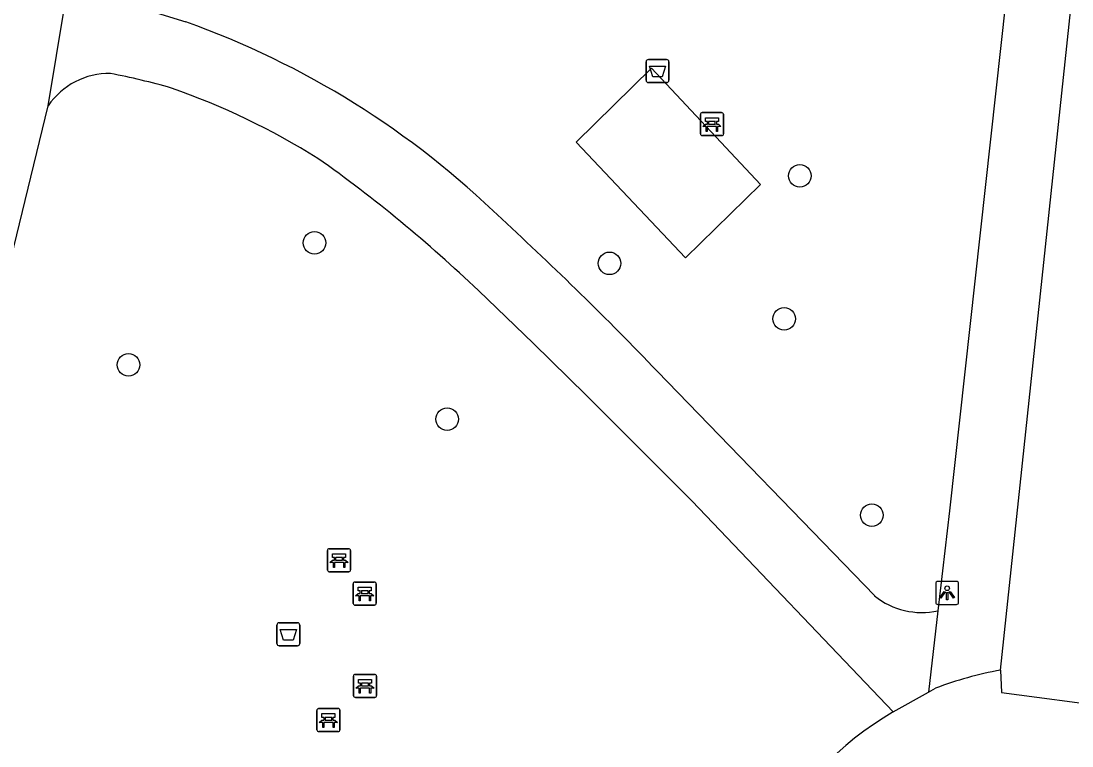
# Model space of a CAD drawing. Extents: x 162026 to 163499, y 387297 to 388169.
# Drawn here: x 162585.7 to 162631.29, y 387969.41 to 388000.85 of the extents above; entities that cross this region are included whole.
import ezdxf

# ---------------------------------------------------------------- set-up
doc = ezdxf.new("R2010")
doc.units = 0
for name, color, linetype in [('IMGEO_Afvalbak', 7, 'Continuous'), ('IMGEO_Bank', 7, 'Continuous'), ('IMGEO_Boom', 7, 'Continuous'), ('IMGEO_Groenvoorziening', 7, 'Continuous'), ('IMGEO_Lichtpunt', 7, 'Continuous'), ('IMGEO_Voetpad_gesloten', 7, 'Continuous'), ('IMGEO_Voetpad_halfverhard', 7, 'Continuous'), ('IMGEO_Voetpad_open', 7, 'Continuous')]:
    doc.layers.add(name, color=color, linetype=linetype)

msp = doc.modelspace()

# ---------------------------------------------------------------- linework, layer by layer
at = {"layer": 'IMGEO_Afvalbak'}
for p, q in [((162612.811, 387998.279), (162612.811, 387999.079)), ((162612.811, 387999.079), (162612.811, 387998.279)), ((162612.911, 387999.179), (162613.701, 387999.179)), ((162613.701, 387999.179), (162612.911, 387999.179)), ((162613.801, 387999.079), (162613.801, 387998.279)), ((162613.801, 387998.279), (162613.801, 387999.079)), ((162613.701, 387998.179), (162612.911, 387998.179)), ((162612.911, 387998.179), (162613.701, 387998.179)), ((162596.798, 387973.851), (162596.798, 387974.651)), ((162596.798, 387974.651), (162596.798, 387973.851)), ((162596.898, 387974.751), (162597.688, 387974.751)), ((162597.688, 387974.751), (162596.898, 387974.751)), ((162597.788, 387974.651), (162597.788, 387973.851)), ((162597.788, 387973.851), (162597.788, 387974.651)), ((162597.688, 387973.751), (162596.898, 387973.751)), ((162596.898, 387973.751), (162597.688, 387973.751))]:
    msp.add_line(p, q, dxfattribs=at)
for points in [[(162612.954, 387998.893), (162613.658, 387998.893), (162613.509, 387998.423), (162613.103, 387998.423), (162612.954, 387998.893)], [(162596.941, 387974.465), (162597.645, 387974.465), (162597.496, 387973.995), (162597.09, 387973.995), (162596.941, 387974.465)]]:
    msp.add_lwpolyline(points, dxfattribs=at)
for centre, start, end in [((162612.911, 387999.079), 90, 180), ((162612.911, 387999.079), 90, 180), ((162613.701, 387999.079), 0, 90), ((162613.701, 387999.079), 360, 90), ((162612.911, 387998.279), 180, 270), ((162612.911, 387998.279), 180, 270), ((162613.701, 387998.279), 270, 0), ((162613.701, 387998.279), 270, 0), ((162596.898, 387974.651), 90, 180), ((162596.898, 387974.651), 90, 180), ((162597.688, 387974.651), 0, 90), ((162597.688, 387974.651), 360, 90), ((162596.898, 387973.851), 180, 270), ((162596.898, 387973.851), 180, 270), ((162597.688, 387973.851), 270, 0), ((162597.688, 387973.851), 270, 0)]:
    msp.add_arc(centre, 0.1, start, end, dxfattribs=at)
at = {"layer": 'IMGEO_Bank'}
for p, q in [((162615.169, 387995.951), (162615.169, 387996.792)), ((162615.169, 387996.792), (162615.169, 387995.951)), ((162615.244, 387996.876), (162616.085, 387996.876)), ((162616.085, 387996.876), (162615.244, 387996.876)), ((162616.169, 387996.801), (162616.169, 387995.96)), ((162616.169, 387995.96), (162616.169, 387996.801)), ((162615.866, 387996.274), (162615.473, 387996.274)), ((162615.478, 387996.382), (162615.478, 387996.488)), ((162615.522, 387996.488), (162615.522, 387996.382)), ((162615.81, 387996.494), (162615.528, 387996.494)), ((162615.528, 387996.376), (162615.81, 387996.376)), ((162615.816, 387996.382), (162615.816, 387996.488)), ((162615.86, 387996.488), (162615.86, 387996.382)), ((162616.094, 387995.876), (162615.253, 387995.876)), ((162615.253, 387995.876), (162616.094, 387995.876)), ((162598.992, 387977.037), (162598.992, 387977.878)), ((162598.992, 387977.878), (162598.992, 387977.037)), ((162599.067, 387977.962), (162599.908, 387977.962)), ((162599.908, 387977.962), (162599.067, 387977.962)), ((162599.301, 387977.468), (162599.301, 387977.574)), ((162599.345, 387977.574), (162599.345, 387977.468)), ((162599.633, 387977.58), (162599.351, 387977.58)), ((162599.639, 387977.468), (162599.639, 387977.574)), ((162599.683, 387977.574), (162599.683, 387977.468)), ((162599.992, 387977.887), (162599.992, 387977.046)), ((162599.992, 387977.046), (162599.992, 387977.887)), ((162599.689, 387977.36), (162599.296, 387977.36)), ((162599.351, 387977.462), (162599.633, 387977.462)), ((162599.917, 387976.962), (162599.076, 387976.962)), ((162599.076, 387976.962), (162599.917, 387976.962)), ((162600.107, 387975.592), (162600.107, 387976.433)), ((162600.107, 387976.433), (162600.107, 387975.592)), ((162600.182, 387976.517), (162601.023, 387976.517)), ((162601.023, 387976.517), (162600.182, 387976.517)), ((162601.107, 387976.442), (162601.107, 387975.601)), ((162601.107, 387975.601), (162601.107, 387976.442)), ((162600.804, 387975.915), (162600.411, 387975.915)), ((162600.416, 387976.023), (162600.416, 387976.129)), ((162600.46, 387976.129), (162600.46, 387976.023)), ((162600.748, 387976.135), (162600.466, 387976.135)), ((162600.466, 387976.017), (162600.748, 387976.017)), ((162600.754, 387976.023), (162600.754, 387976.129)), ((162600.798, 387976.129), (162600.798, 387976.023)), ((162601.032, 387975.517), (162600.191, 387975.517)), ((162600.191, 387975.517), (162601.032, 387975.517)), ((162600.118, 387971.588), (162600.118, 387972.429)), ((162600.118, 387972.429), (162600.118, 387971.588)), ((162600.193, 387972.513), (162601.034, 387972.513)), ((162601.034, 387972.513), (162600.193, 387972.513)), ((162600.427, 387972.019), (162600.427, 387972.125)), ((162600.471, 387972.125), (162600.471, 387972.019)), ((162600.759, 387972.131), (162600.477, 387972.131)), ((162600.765, 387972.019), (162600.765, 387972.125)), ((162600.809, 387972.125), (162600.809, 387972.019)), ((162601.118, 387972.438), (162601.118, 387971.597)), ((162601.118, 387971.597), (162601.118, 387972.438)), ((162600.815, 387971.911), (162600.422, 387971.911)), ((162600.477, 387972.013), (162600.759, 387972.013)), ((162601.043, 387971.513), (162600.202, 387971.513)), ((162600.202, 387971.513), (162601.043, 387971.513)), ((162598.532, 387970.105), (162598.532, 387970.946)), ((162598.532, 387970.946), (162598.532, 387970.105)), ((162598.607, 387971.03), (162599.448, 387971.03)), ((162599.448, 387971.03), (162598.607, 387971.03)), ((162599.532, 387970.955), (162599.532, 387970.114)), ((162599.532, 387970.114), (162599.532, 387970.955)), ((162599.229, 387970.428), (162598.836, 387970.428)), ((162598.841, 387970.536), (162598.841, 387970.642)), ((162598.885, 387970.642), (162598.885, 387970.536)), ((162599.173, 387970.648), (162598.891, 387970.648)), ((162598.891, 387970.53), (162599.173, 387970.53)), ((162599.179, 387970.536), (162599.179, 387970.642)), ((162599.223, 387970.642), (162599.223, 387970.536)), ((162599.457, 387970.03), (162598.616, 387970.03)), ((162598.616, 387970.03), (162599.457, 387970.03))]:
    msp.add_line(p, q, dxfattribs=at)
for points in [[(162615.416, 387996.274), (162615.274, 387996.274), (162615.386, 387996.376), (162615.472, 387996.376)], [(162615.472, 387996.494), (162615.386, 387996.494), (162615.386, 387996.655), (162615.949, 387996.655), (162615.949, 387996.494), (162615.866, 387996.494)], [(162615.466, 387996.267), (162615.466, 387996.06), (162615.423, 387996.06), (162615.423, 387996.267)], [(162615.866, 387996.376), (162615.949, 387996.376), (162616.061, 387996.274), (162615.922, 387996.274)], [(162615.916, 387996.267), (162615.916, 387996.06), (162615.872, 387996.06), (162615.872, 387996.267)], [(162599.295, 387977.58), (162599.209, 387977.58), (162599.209, 387977.741), (162599.772, 387977.741), (162599.772, 387977.58), (162599.689, 387977.58)], [(162599.239, 387977.36), (162599.097, 387977.36), (162599.209, 387977.462), (162599.295, 387977.462)], [(162599.289, 387977.353), (162599.289, 387977.146), (162599.246, 387977.146), (162599.246, 387977.353)], [(162599.689, 387977.462), (162599.772, 387977.462), (162599.884, 387977.36), (162599.745, 387977.36)], [(162599.739, 387977.353), (162599.739, 387977.146), (162599.695, 387977.146), (162599.695, 387977.353)], [(162600.41, 387976.135), (162600.324, 387976.135), (162600.324, 387976.296), (162600.887, 387976.296), (162600.887, 387976.135), (162600.804, 387976.135)], [(162600.354, 387975.915), (162600.212, 387975.915), (162600.324, 387976.017), (162600.41, 387976.017)], [(162600.404, 387975.908), (162600.404, 387975.701), (162600.361, 387975.701), (162600.361, 387975.908)], [(162600.804, 387976.017), (162600.887, 387976.017), (162600.999, 387975.915), (162600.86, 387975.915)], [(162600.854, 387975.908), (162600.854, 387975.701), (162600.81, 387975.701), (162600.81, 387975.908)], [(162600.421, 387972.131), (162600.335, 387972.131), (162600.335, 387972.292), (162600.898, 387972.292), (162600.898, 387972.131), (162600.815, 387972.131)], [(162600.365, 387971.911), (162600.223, 387971.911), (162600.335, 387972.013), (162600.421, 387972.013)], [(162600.415, 387971.904), (162600.415, 387971.697), (162600.372, 387971.697), (162600.372, 387971.904)], [(162600.815, 387972.013), (162600.898, 387972.013), (162601.01, 387971.911), (162600.871, 387971.911)], [(162600.865, 387971.904), (162600.865, 387971.697), (162600.821, 387971.697), (162600.821, 387971.904)], [(162598.835, 387970.648), (162598.749, 387970.648), (162598.749, 387970.809), (162599.312, 387970.809), (162599.312, 387970.648), (162599.229, 387970.648)], [(162598.779, 387970.428), (162598.637, 387970.428), (162598.749, 387970.53), (162598.835, 387970.53)], [(162598.829, 387970.421), (162598.829, 387970.214), (162598.786, 387970.214), (162598.786, 387970.421)], [(162599.229, 387970.53), (162599.312, 387970.53), (162599.424, 387970.428), (162599.285, 387970.428)], [(162599.279, 387970.421), (162599.279, 387970.214), (162599.235, 387970.214), (162599.235, 387970.421)]]:
    msp.add_lwpolyline(points, dxfattribs=at)
for centre, radius, start, end in [((162615.247, 387996.798), 0.0779, 92.4484, 184.2845), ((162615.247, 387996.798), 0.0779, 92.4484, 184.2845), ((162616.091, 387996.798), 0.0779, 2.4484, 94.2845), ((162616.091, 387996.798), 0.0779, 2.4484, 94.2845), ((162615.416, 387996.267), 0.00671, 2.8957, 87.1043), ((162615.473, 387996.267), 0.00671, 92.8957, 177.1043), ((162615.471, 387996.487), 0.00671, 2.8957, 87.1043), ((162615.471, 387996.383), 0.00671, 272.8957, 357.1043), ((162615.528, 387996.487), 0.00671, 92.8957, 177.1043), ((162615.528, 387996.383), 0.00671, 182.8957, 267.1043), ((162615.81, 387996.487), 0.00671, 2.8957, 87.1043), ((162615.81, 387996.383), 0.00671, 272.8957, 357.1043), ((162615.867, 387996.487), 0.00671, 92.8957, 177.1043), ((162615.867, 387996.383), 0.00671, 182.8957, 267.1043), ((162615.865, 387996.267), 0.00671, 2.8957, 87.1043), ((162615.922, 387996.267), 0.00671, 92.8957, 177.1043), ((162615.247, 387995.954), 0.0779, 182.4484, 274.2845), ((162615.247, 387995.954), 0.0779, 182.4484, 274.2845), ((162616.091, 387995.954), 0.0779, 272.4484, 4.2845), ((162616.091, 387995.954), 0.0779, 272.4484, 4.2845), ((162599.07, 387977.884), 0.0779, 92.4484, 184.2845), ((162599.07, 387977.884), 0.0779, 92.4484, 184.2845), ((162599.294, 387977.573), 0.00671, 2.8957, 87.1043), ((162599.351, 387977.573), 0.00671, 92.8957, 177.1043), ((162599.633, 387977.573), 0.00671, 2.8957, 87.1043), ((162599.69, 387977.573), 0.00671, 92.8957, 177.1043), ((162599.914, 387977.884), 0.0779, 2.4484, 94.2845), ((162599.914, 387977.884), 0.0779, 2.4484, 94.2845), ((162599.239, 387977.353), 0.00671, 2.8957, 87.1043), ((162599.296, 387977.353), 0.00671, 92.8957, 177.1043), ((162599.294, 387977.469), 0.00671, 272.8957, 357.1043), ((162599.351, 387977.469), 0.00671, 182.8957, 267.1043), ((162599.633, 387977.469), 0.00671, 272.8957, 357.1043), ((162599.69, 387977.469), 0.00671, 182.8957, 267.1043), ((162599.688, 387977.353), 0.00671, 2.8957, 87.1043), ((162599.745, 387977.353), 0.00671, 92.8957, 177.1043), ((162599.07, 387977.04), 0.0779, 182.4484, 274.2845), ((162599.07, 387977.04), 0.0779, 182.4484, 274.2845), ((162599.914, 387977.04), 0.0779, 272.4484, 4.2845), ((162599.914, 387977.04), 0.0779, 272.4484, 4.2845), ((162600.185, 387976.439), 0.0779, 92.4484, 184.2845), ((162600.185, 387976.439), 0.0779, 92.4484, 184.2845), ((162601.029, 387976.439), 0.0779, 2.4484, 94.2845), ((162601.029, 387976.439), 0.0779, 2.4484, 94.2845), ((162600.354, 387975.908), 0.00671, 2.8957, 87.1043), ((162600.411, 387975.908), 0.00671, 92.8957, 177.1043), ((162600.409, 387976.128), 0.00671, 2.8957, 87.1043), ((162600.409, 387976.024), 0.00671, 272.8957, 357.1043), ((162600.466, 387976.128), 0.00671, 92.8957, 177.1043), ((162600.466, 387976.024), 0.00671, 182.8957, 267.1043), ((162600.748, 387976.128), 0.00671, 2.8957, 87.1043), ((162600.748, 387976.024), 0.00671, 272.8957, 357.1043), ((162600.805, 387976.128), 0.00671, 92.8957, 177.1043), ((162600.805, 387976.024), 0.00671, 182.8957, 267.1043), ((162600.803, 387975.908), 0.00671, 2.8957, 87.1043), ((162600.86, 387975.908), 0.00671, 92.8957, 177.1043), ((162600.185, 387975.595), 0.0779, 182.4484, 274.2845), ((162600.185, 387975.595), 0.0779, 182.4484, 274.2845), ((162601.029, 387975.595), 0.0779, 272.4484, 4.2845), ((162601.029, 387975.595), 0.0779, 272.4484, 4.2845), ((162600.196, 387972.435), 0.0779, 92.4484, 184.2845), ((162600.196, 387972.435), 0.0779, 92.4484, 184.2845), ((162600.42, 387972.124), 0.00671, 2.8957, 87.1043), ((162600.477, 387972.124), 0.00671, 92.8957, 177.1043), ((162600.759, 387972.124), 0.00671, 2.8957, 87.1043), ((162600.816, 387972.124), 0.00671, 92.8957, 177.1043), ((162601.04, 387972.435), 0.0779, 2.4484, 94.2845), ((162601.04, 387972.435), 0.0779, 2.4484, 94.2845), ((162600.365, 387971.904), 0.00671, 2.8957, 87.1043), ((162600.422, 387971.904), 0.00671, 92.8957, 177.1043), ((162600.42, 387972.02), 0.00671, 272.8957, 357.1043), ((162600.477, 387972.02), 0.00671, 182.8957, 267.1043), ((162600.759, 387972.02), 0.00671, 272.8957, 357.1043), ((162600.816, 387972.02), 0.00671, 182.8957, 267.1043), ((162600.814, 387971.904), 0.00671, 2.8957, 87.1043), ((162600.871, 387971.904), 0.00671, 92.8957, 177.1043), ((162600.196, 387971.591), 0.0779, 182.4484, 274.2845), ((162600.196, 387971.591), 0.0779, 182.4484, 274.2845), ((162601.04, 387971.591), 0.0779, 272.4484, 4.2845), ((162601.04, 387971.591), 0.0779, 272.4484, 4.2845), ((162598.61, 387970.952), 0.0779, 92.4484, 184.2845), ((162598.61, 387970.952), 0.0779, 92.4484, 184.2845), ((162599.454, 387970.952), 0.0779, 2.4484, 94.2845), ((162599.454, 387970.952), 0.0779, 2.4484, 94.2845), ((162598.779, 387970.421), 0.00671, 2.8957, 87.1043), ((162598.836, 387970.421), 0.00671, 92.8957, 177.1043), ((162598.834, 387970.641), 0.00671, 2.8957, 87.1043), ((162598.834, 387970.537), 0.00671, 272.8957, 357.1043), ((162598.891, 387970.641), 0.00671, 92.8957, 177.1043), ((162598.891, 387970.537), 0.00671, 182.8957, 267.1043), ((162599.173, 387970.641), 0.00671, 2.8957, 87.1043), ((162599.173, 387970.537), 0.00671, 272.8957, 357.1043), ((162599.23, 387970.641), 0.00671, 92.8957, 177.1043), ((162599.23, 387970.537), 0.00671, 182.8957, 267.1043), ((162599.228, 387970.421), 0.00671, 2.8957, 87.1043), ((162599.285, 387970.421), 0.00671, 92.8957, 177.1043), ((162598.61, 387970.108), 0.0779, 182.4484, 274.2845), ((162598.61, 387970.108), 0.0779, 182.4484, 274.2845), ((162599.454, 387970.108), 0.0779, 272.4484, 4.2845), ((162599.454, 387970.108), 0.0779, 272.4484, 4.2845)]:
    msp.add_arc(centre, radius, start, end, dxfattribs=at)
at = {"layer": 'IMGEO_Boom'}
for centre in [(162619.484, 387994.135), (162598.429, 387991.225), (162611.224, 387990.338), (162618.799, 387987.929), (162590.359, 387985.94), (162604.184, 387983.584), (162622.604, 387979.414)]:
    msp.add_circle(centre, 0.489, dxfattribs=at)
at = {"layer": 'IMGEO_Groenvoorziening'}
msp.add_lwpolyline([(162613.05, 387998.802), (162617.771, 387993.752), (162614.516, 387990.577), (162609.786, 387995.593), (162613.05, 387998.802)], dxfattribs=at)
at = {"layer": 'IMGEO_Lichtpunt'}
for p, q in [((162625.376, 387976.45), (162625.376, 387975.643)), ((162625.376, 387976.45), (162625.376, 387975.643)), ((162626.278, 387976.545), (162625.47, 387976.545)), ((162626.278, 387976.545), (162625.47, 387976.545)), ((162626.372, 387975.643), (162626.372, 387976.45)), ((162626.372, 387975.643), (162626.372, 387976.45)), ((162625.47, 387975.549), (162626.278, 387975.549)), ((162625.47, 387975.549), (162626.278, 387975.549))]:
    msp.add_line(p, q, dxfattribs=at)
for points in [[(162625.75, 387976.114), (162625.789, 387976.086), (162625.601, 387975.824), (162625.563, 387975.851), (162625.75, 387976.114)], [(162625.852, 387976.066), (162625.899, 387976.066), (162625.899, 387975.744), (162625.852, 387975.744), (162625.852, 387976.066)], [(162625.962, 387976.086), (162626, 387976.113), (162626.187, 387975.851), (162626.148, 387975.823), (162625.962, 387976.086)]]:
    msp.add_lwpolyline(points, dxfattribs=at)
msp.add_circle((162625.875, 387976.248), 0.0994, dxfattribs=at)
for centre, start, end in [((162625.47, 387976.45), 90, 180), ((162625.47, 387976.45), 90, 180), ((162626.278, 387976.45), 0, 90), ((162626.278, 387976.45), 0, 90), ((162625.47, 387975.643), 180, 270), ((162625.47, 387975.643), 180, 270), ((162626.278, 387975.643), 270, 0), ((162626.278, 387975.643), 270, 360)]:
    msp.add_arc(centre, 0.0946, start, end, dxfattribs=at)
at = {"layer": 'IMGEO_Voetpad_gesloten'}
for points in [[(162628.188, 387972.697), (162628.224, 387971.728), (162633.049, 387971.09)], [(162623.531, 387970.887), (162625.06, 387971.745)], [(162625.06, 387971.745), (162625.365, 387971.916)]]:
    msp.add_lwpolyline(points, dxfattribs=at)
for centre, radius, start, end in [((162631.259, 387956.104), 16.874, 100.4855, 110.4434), ((162631.17, 387957.944), 15.029, 120.5477, 181.417)]:
    msp.add_arc(centre, radius, start, end, dxfattribs=at)
at = {"layer": 'IMGEO_Voetpad_halfverhard'}
for points in [[(162590.077, 388001.671), (162592.848, 388000.81)], [(162605.54, 387989.157), (162607.933, 387986.861), (162610.21, 387984.62), (162612.514, 387982.325), (162614.809, 387980.022), (162623.531, 387970.887)], [(162613.297, 387985.659), (162622.729, 387975.914)]]:
    msp.add_lwpolyline(points, dxfattribs=at)
for centre, radius, start, end in [((162580.105, 387965.129), 37.888, 45.7389, 70.3474), ((162589.509, 387995.392), 3.177, 88.7659, 145.8992), ((162584.029, 387969.25), 29.839, 74.0663, 79.2835), ((162581.487, 387967.47), 32.307, 58.068, 70.5973), ((162563.439, 387945.089), 60.946, 46.30786, 54.7951), ((162502.937, 387879.642), 153.033, 43.8501, 47.38571), ((162624.765, 387978.447), 3.25, 231.1994, 282.5919)]:
    msp.add_arc(centre, radius, start, end, dxfattribs=at)
at = {"layer": 'IMGEO_Voetpad_open'}
for points in [[(162628.602, 388007.843), (162629.084, 388007.789), (162625.981, 387979.599), (162625.474, 387975.275)], [(162586.878, 387997.173), (162587.949, 388003.644)], [(162628.188, 387972.697), (162631.239, 388001.391)], [(162566.933, 387916.272), (162580.287, 387970.089), (162586.878, 387997.173)], [(162625.474, 387975.275), (162625.06, 387971.745)]]:
    msp.add_lwpolyline(points, dxfattribs=at)

doc.saveas('drawing.dxf')
